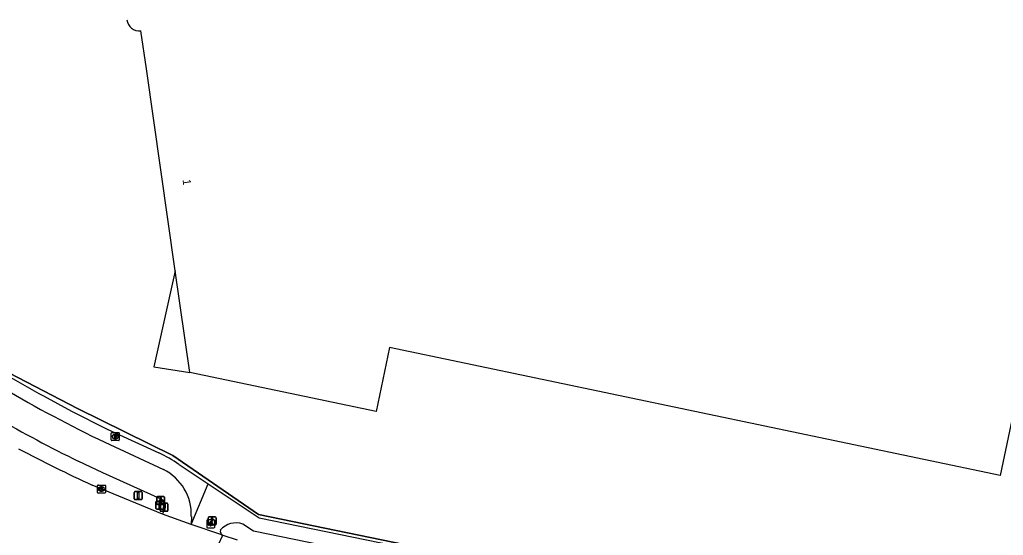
# Model space of a CAD drawing. Extents: x 157692 to 159670, y 381454 to 383289.
# Drawn here: x 157909.6 to 158032.6, y 382247.9 to 382312.4 of the extents above; entities that cross this region are included whole.
import ezdxf

# ---------------------------------------------------------------- set-up
doc = ezdxf.new("R2010")
doc.units = 0
for name, color, linetype in [('IMGEO_Brandkraan', 7, 'Continuous'), ('IMGEO_Drukknoppaal', 7, 'Continuous'), ('IMGEO_Fietspad_open', 7, 'Continuous'), ('IMGEO_Grasland_overig', 7, 'Continuous'), ('IMGEO_Hek', 7, 'Continuous'), ('IMGEO_Kolk', 7, 'Continuous'), ('IMGEO_Lichtpunt', 7, 'Continuous'), ('IMGEO_Pand', 7, 'Continuous'), ('IMGEO_Pand_nummerreeks', 7, 'Continuous'), ('IMGEO_Pand_overbouw', 7, 'Continuous'), ('IMGEO_Portaal', 7, 'Continuous'), ('IMGEO_Rijbaan_regionaal_gesloten', 7, 'Continuous'), ('IMGEO_Verkeersbordpaal', 7, 'Continuous'), ('IMGEO_Verkeersregelinstallatiepaal', 7, 'Continuous'), ('IMGEO_Voetpad_open', 7, 'Continuous')]:
    doc.layers.add(name, color=color, linetype=linetype)

msp = doc.modelspace()

# ---------------------------------------------------------------- linework, layer by layer
at = {"layer": 'IMGEO_Brandkraan'}
for p, q in [((157921.08, 382259.82), (157921.08, 382260.67)), ((157921.15, 382260.74), (157922, 382260.74)), ((157922, 382259.74), (157921.15, 382259.74)), ((157921.56, 382260.52), (157921.59, 382260.52)), ((157921.59, 382259.96), (157921.56, 382259.96)), ((157922.08, 382260.67), (157922.08, 382259.82))]:
    msp.add_line(p, q, dxfattribs=at)
for points in [[(157921.08, 382259.82), (157921.08, 382260.67)], [(157921.15, 382260.74), (157922, 382260.74)], [(157922, 382259.74), (157921.15, 382259.74)], [(157921.42, 382260.44), (157921.42, 382260.04), (157921.64, 382260.04)], [(157921.65, 382260.44), (157921.42, 382260.44)], [(157921.6, 382260.36), (157921.55, 382260.36), (157921.55, 382260.29)], [(157921.55, 382260.29), (157921.6, 382260.29)], [(157921.61, 382260.21), (157921.55, 382260.21), (157921.55, 382260.13)], [(157921.55, 382260.13), (157921.61, 382260.13)], [(157922.08, 382260.67), (157922.08, 382259.82)]]:
    msp.add_lwpolyline(points, dxfattribs=at)
for centre, radius, start, end in [((157921.15, 382260.67), 0.0765, 91.552, 178.448), ((157921.15, 382260.67), 0.0765, 91.552, 178.448), ((157921.15, 382259.82), 0.0765, 181.552, 268.448), ((157921.15, 382259.82), 0.0765, 181.552, 268.448), ((157921.6, 382260.32), 0.0379, 267.8285, 90.9355), ((157921.61, 382260.17), 0.0404, 269.8759, 90.5077), ((157921.64, 382260.29), 0.251, 268.6676, 293.5347), ((157921.66, 382260.3), 0.145, 59.4692, 91.5367), ((157921.68, 382260.35), 0.0922, 285.5137, 58.1501), ((157921.69, 382260.15), 0.105, 301.3115, 78.989), ((157922, 382260.67), 0.0765, 1.552, 88.448), ((157922, 382260.67), 0.0765, 1.552, 88.448), ((157922, 382259.82), 0.0765, 271.552, 358.448), ((157922, 382259.82), 0.0765, 271.552, 358.448)]:
    msp.add_arc(centre, radius, start, end, dxfattribs=at)
for centre, major_axis, ratio, start_param, end_param in [((157921.56, 382260.24), (-0.387, 0.002), 0.722429, 4.712389, 7.853982), ((157921.59, 382260.24), (-0.39, 0.002), 0.717154, 1.570796, 4.712389)]:
    msp.add_ellipse(centre, major_axis=major_axis, ratio=ratio, start_param=start_param, end_param=end_param, dxfattribs=at)
at = {"layer": 'IMGEO_Drukknoppaal'}
for p, q in [((157926.75, 382251.86), (157926.75, 382252.65)), ((157926.75, 382252.65), (157926.75, 382251.86)), ((157926.85, 382252.75), (157927.63, 382252.75)), ((157927.63, 382252.75), (157926.85, 382252.75)), ((157927.73, 382252.65), (157927.73, 382251.86)), ((157927.73, 382251.86), (157927.73, 382252.65)), ((157927.63, 382251.76), (157926.85, 382251.76)), ((157926.85, 382251.76), (157927.63, 382251.76))]:
    msp.add_line(p, q, dxfattribs=at)
msp.add_lwpolyline([(157927.32, 382252.38), (157927.32, 382251.88), (157927.16, 382251.88), (157927.16, 382252.38), (157927.32, 382252.38)], dxfattribs=at)
msp.add_circle((157927.24, 382252.54), 0.085, dxfattribs=at)
for centre, start, end in [((157926.85, 382252.65), 90, 180), ((157926.85, 382252.65), 90, 180), ((157927.63, 382252.65), 0, 90), ((157927.63, 382252.65), 360, 90), ((157926.85, 382251.86), 180, 270), ((157926.85, 382251.86), 180, 270), ((157927.63, 382251.86), 270, 0), ((157927.63, 382251.86), 270, 0)]:
    msp.add_arc(centre, 0.1, start, end, dxfattribs=at)
at = {"layer": 'IMGEO_Fietspad_open'}
for points in [[(157920.28, 382259.53), (157927.59, 382256.11)], [(157927.29, 382252.42), (157920.03, 382255.69), (157916.93, 382257.17)], [(157927.48, 382250.55), (157927.8, 382251.21)], [(157931.08, 382250.23), (157931.06, 382249.26)]]:
    msp.add_lwpolyline(points, dxfattribs=at)
for centre, radius, start, end in [((157988.67, 382402.8), 158.76, 239.2679, 244.4835), ((157996.5, 382418.22), 179.64, 240.0076, 243.7049), ((157924.82, 382250.5), 6.26, 357.5933, 63.7566), ((157926.87, 382251.54), 0.985, 340.5895, 64.3888)]:
    msp.add_arc(centre, radius, start, end, dxfattribs=at)
at = {"layer": 'IMGEO_Grasland_overig'}
msp.add_lwpolyline([(157893.69, 382278.44), (157908.35, 382268.17), (157916.85, 382263.75), (157928.76, 382257.88), (157939.46, 382250.49), (158076.24, 382222.29), (158077.52, 382222.1), (158103.67, 382210.06)], dxfattribs=at)
at = {"layer": 'IMGEO_Hek'}
for points in [[(157916.85, 382263.75), (157908.35, 382268.17), (157893.81, 382278.35), (157893.24, 382282.29)], [(158076.24, 382222.29), (157939.46, 382250.49), (157928.76, 382257.88), (157916.85, 382263.75)]]:
    msp.add_lwpolyline(points, dxfattribs=at)
at = {"layer": 'IMGEO_Kolk'}
for p, q in [((157919.34, 382253.26), (157919.34, 382254.11)), ((157919.41, 382254.18), (157920.27, 382254.18)), ((157919.83, 382253.96), (157919.85, 382253.96)), ((157920.34, 382254.11), (157920.34, 382253.26)), ((157920.27, 382253.18), (157919.41, 382253.18)), ((157919.85, 382253.4), (157919.82, 382253.4))]:
    msp.add_line(p, q, dxfattribs=at)
for points in [[(157919.34, 382253.26), (157919.34, 382254.11)], [(157919.41, 382254.18), (157920.27, 382254.18)], [(157919.66, 382253.88), (157919.78, 382253.88), (157919.78, 382253.73), (157919.91, 382253.88), (157920.08, 382253.88), (157919.93, 382253.73), (157920.08, 382253.48), (157919.93, 382253.48), (157919.85, 382253.65), (157919.78, 382253.58), (157919.78, 382253.48), (157919.66, 382253.48), (157919.66, 382253.88)], [(157920.34, 382254.11), (157920.34, 382253.26)], [(157920.27, 382253.18), (157919.41, 382253.18)]]:
    msp.add_lwpolyline(points, dxfattribs=at)
for centre, start, end in [((157919.42, 382254.11), 91.552, 178.448), ((157919.42, 382254.11), 91.552, 178.448), ((157920.26, 382254.11), 1.552, 88.448), ((157920.26, 382254.11), 1.552, 88.448), ((157919.42, 382253.26), 181.552, 268.448), ((157919.42, 382253.26), 181.552, 268.448), ((157920.26, 382253.26), 271.552, 358.448), ((157920.26, 382253.26), 271.552, 358.448)]:
    msp.add_arc(centre, 0.0765, start, end, dxfattribs=at)
for centre, major_axis, ratio, start_param, end_param in [((157919.83, 382253.68), (-0.387, 0.002), 0.722429, 4.712389, 7.853982), ((157919.85, 382253.68), (-0.39, 0.002), 0.717154, 1.570796, 4.712389)]:
    msp.add_ellipse(centre, major_axis=major_axis, ratio=ratio, start_param=start_param, end_param=end_param, dxfattribs=at)
at = {"layer": 'IMGEO_Lichtpunt'}
for p, q in [((157933, 382249.73), (157933, 382248.92)), ((157933, 382249.73), (157933, 382248.92)), ((157933.91, 382249.82), (157933.1, 382249.82)), ((157933.91, 382249.82), (157933.1, 382249.82)), ((157933.1, 382248.83), (157933.91, 382248.83)), ((157933.1, 382248.83), (157933.91, 382248.83)), ((157934, 382248.92), (157934, 382249.73)), ((157934, 382248.92), (157934, 382249.73))]:
    msp.add_line(p, q, dxfattribs=at)
for points in [[(157933.38, 382249.39), (157933.42, 382249.36), (157933.23, 382249.1), (157933.19, 382249.13), (157933.38, 382249.39)], [(157933.48, 382249.34), (157933.53, 382249.34), (157933.53, 382249.02), (157933.48, 382249.02), (157933.48, 382249.34)], [(157933.59, 382249.36), (157933.63, 382249.39), (157933.82, 382249.13), (157933.78, 382249.1), (157933.59, 382249.36)]]:
    msp.add_lwpolyline(points, dxfattribs=at)
msp.add_circle((157933.5, 382249.53), 0.0994, dxfattribs=at)
for centre, start, end in [((157933.1, 382249.73), 90, 180), ((157933.1, 382249.73), 90, 180), ((157933.1, 382248.92), 180, 270), ((157933.1, 382248.92), 180, 270), ((157933.91, 382249.73), 0, 90), ((157933.91, 382249.73), 0, 90), ((157933.91, 382248.92), 270, 0), ((157933.91, 382248.92), 270, 360)]:
    msp.add_arc(centre, 0.0946, start, end, dxfattribs=at)
at = {"layer": 'IMGEO_Pand'}
for points in [[(157924.3, 382314.16), (157924.12, 382315.46), (157937.55, 382317.33), (157933.9, 382343.05), (157988.31, 382331.62), (158006.84, 382419.65), (158064.19, 382407.61), (158032.2, 382255.36)], [(158032.2, 382255.36), (157955.86, 382271.39), (157954.19, 382263.38), (157930.89, 382268.26), (157929.06, 382280.97), (157925.47, 382306.23), (157924.77, 382311.01)]]:
    msp.add_lwpolyline(points, dxfattribs=at)
msp.add_arc((157924.58, 382312.55), 1.55, 185.6182, 276.9008, dxfattribs=at)
at = {"layer": 'IMGEO_Pand_overbouw'}
msp.add_lwpolyline([(157929.06, 382280.97), (157926.4, 382268.95), (157930.89, 382268.26)], close=True, dxfattribs=at)
at = {"layer": 'IMGEO_Portaal'}
for p, q in [((157923.93, 382252.46), (157923.93, 382253.26)), ((157923.93, 382253.26), (157923.93, 382252.46)), ((157924.03, 382253.36), (157924.82, 382253.36)), ((157924.82, 382253.36), (157924.03, 382253.36)), ((157924.82, 382252.36), (157924.03, 382252.36)), ((157924.03, 382252.36), (157924.82, 382252.36)), ((157924.92, 382253.26), (157924.92, 382252.46)), ((157924.92, 382252.46), (157924.92, 382253.26))]:
    msp.add_line(p, q, dxfattribs=at)
msp.add_lwpolyline([(157924.35, 382253.24), (157924.5, 382253.24), (157924.5, 382252.49), (157924.35, 382252.49), (157924.35, 382253.24)], dxfattribs=at)
for centre, start, end in [((157924.03, 382253.26), 90, 180), ((157924.03, 382253.26), 90, 180), ((157924.03, 382252.46), 180, 270), ((157924.03, 382252.46), 180, 270), ((157924.82, 382253.26), 0, 90), ((157924.82, 382253.26), 360, 90), ((157924.82, 382252.46), 270, 0), ((157924.82, 382252.46), 270, 0)]:
    msp.add_arc(centre, 0.1, start, end, dxfattribs=at)
at = {"layer": 'IMGEO_Rijbaan_regionaal_gesloten'}
for points in [[(157927.48, 382250.55), (157918.7, 382254.18)], [(157931.06, 382249.26), (157927.48, 382250.55)], [(157935.02, 382247.89), (157931.06, 382249.26)], [(157933.41, 382244.42), (157935.02, 382247.89)], [(157935.02, 382247.89), (157936.8, 382247.32)]]:
    msp.add_lwpolyline(points, dxfattribs=at)
msp.add_arc((157981.64, 382393.24), 152.64, 241.7926, 245.6464, dxfattribs=at)
at = {"layer": 'IMGEO_Verkeersbordpaal'}
for p, q in [((157926.66, 382251.26), (157926.66, 382252.06)), ((157926.66, 382252.06), (157926.66, 382251.26)), ((157926.76, 382252.16), (157927.55, 382252.16)), ((157927.55, 382252.16), (157926.76, 382252.16)), ((157927.55, 382251.16), (157926.76, 382251.16)), ((157926.76, 382251.16), (157927.55, 382251.16)), ((157927.65, 382252.06), (157927.65, 382251.26)), ((157927.65, 382251.26), (157927.65, 382252.06))]:
    msp.add_line(p, q, dxfattribs=at)
msp.add_lwpolyline([(157927.08, 382252.03), (157927.23, 382252.03), (157927.23, 382251.28), (157927.08, 382251.28), (157927.08, 382252.03)], dxfattribs=at)
for centre, start, end in [((157926.76, 382252.06), 90, 180), ((157926.76, 382252.06), 90, 180), ((157926.76, 382251.26), 180, 270), ((157926.76, 382251.26), 180, 270), ((157927.55, 382252.06), 0, 90), ((157927.55, 382252.06), 360, 90), ((157927.55, 382251.26), 270, 0), ((157927.55, 382251.26), 270, 0)]:
    msp.add_arc(centre, 0.1, start, end, dxfattribs=at)
at = {"layer": 'IMGEO_Verkeersregelinstallatiepaal'}
for p, q in [((157927.17, 382251), (157927.17, 382251.8)), ((157927.17, 382251.8), (157927.17, 382251)), ((157927.27, 382251.9), (157928.06, 382251.9)), ((157928.06, 382251.9), (157927.27, 382251.9)), ((157928.16, 382251.8), (157928.16, 382251)), ((157928.16, 382251), (157928.16, 382251.8)), ((157928.06, 382250.9), (157927.27, 382250.9)), ((157927.27, 382250.9), (157928.06, 382250.9)), ((157933.18, 382249.29), (157933.18, 382250.09)), ((157933.18, 382250.09), (157933.18, 382249.29)), ((157933.28, 382250.19), (157934.07, 382250.19)), ((157934.07, 382250.19), (157933.28, 382250.19)), ((157934.17, 382250.09), (157934.17, 382249.29)), ((157934.17, 382249.29), (157934.17, 382250.09)), ((157934.07, 382249.19), (157933.28, 382249.19)), ((157933.28, 382249.19), (157934.07, 382249.19))]:
    msp.add_line(p, q, dxfattribs=at)
for centre in [(157927.67, 382251.69), (157927.67, 382251.4), (157927.67, 382251.11), (157933.68, 382249.98), (157933.68, 382249.69), (157933.68, 382249.4)]:
    msp.add_circle(centre, 0.085, dxfattribs=at)
for centre, start, end in [((157927.27, 382251.8), 90, 180), ((157927.27, 382251.8), 90, 180), ((157928.06, 382251.8), 0, 90), ((157928.06, 382251.8), 360, 90), ((157927.27, 382251), 180, 270), ((157927.27, 382251), 180, 270), ((157928.06, 382251), 270, 0), ((157928.06, 382251), 270, 0), ((157933.28, 382250.09), 90, 180), ((157933.28, 382250.09), 90, 180), ((157934.07, 382250.09), 0, 90), ((157934.07, 382250.09), 360, 90), ((157933.28, 382249.29), 180, 270), ((157933.28, 382249.29), 180, 270), ((157934.07, 382249.29), 270, 0), ((157934.07, 382249.29), 270, 0)]:
    msp.add_arc(centre, 0.1, start, end, dxfattribs=at)
at = {"layer": 'IMGEO_Voetpad_open'}
for points in [[(157912.6, 382265.34), (157916.12, 382263.43), (157920.56, 382261.17), (157927.03, 382258.19)], [(157929.54, 382256.76), (157933.18, 382254.34)], [(157931.06, 382249.26), (157933.18, 382254.34)], [(157933.18, 382254.34), (157939.57, 382250.09), (158076.98, 382221.9), (158102.01, 382210.4), (158103.67, 382210.06)], [(158193.23, 382189.84), (158101.45, 382208.65), (158076.4, 382220.19), (157938.83, 382248.42), (157937.52, 382249.29)]]:
    msp.add_lwpolyline(points, dxfattribs=at)
for centre, radius, start, end in [((157956.04, 382347.25), 92.72, 235.4592, 242.0631), ((157920.14, 382243.14), 16.55, 55.4114, 65.4236), ((157936.64, 382246.89), 2.55, 69.9319, 139.5271), ((157935.33, 382248.44), 0.633, 170.4298, 241.0894)]:
    msp.add_arc(centre, radius, start, end, dxfattribs=at)

# ---------------------------------------------------------------- texts
at = {"layer": 'IMGEO_Pand_nummerreeks'}
msp.add_text('1', height=1, rotation=278.1667, dxfattribs=at).set_placement((157929.98, 382292.37))

doc.saveas('drawing.dxf')
